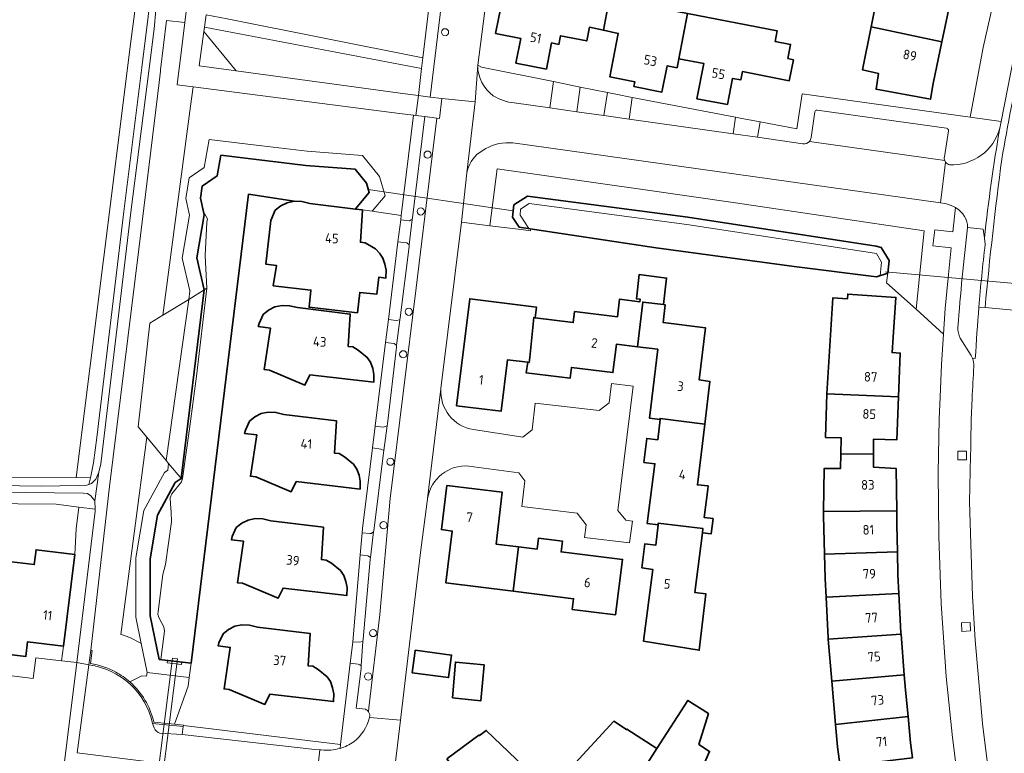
# Model space of a CAD drawing. Extents: x 150256 to 156914, y 461459 to 469481.
# Tile 484 of 656: x 154827 to 154964, y 466798 to 466900. Entities that reach past the tile are written whole.
import ezdxf
from ezdxf.enums import TextEntityAlignment as Align

# ---------------------------------------------------------------- set-up
doc = ezdxf.new("R2010")
doc.units = 0
doc.header["$LTSCALE"] = 0.75
for name, color, linetype, lineweight in [('B-RO-GK-BESCHOEIING-G', 251, 'GK-BESCHOEIING', 35), ('B-RO-GR-BEPLANTING_CULTUUR_BODEMBEDEKKER-GV', 251, 'CONTINUOUS', 18), ('B-RO-GR-BEPLANTING_CULTUUR_HEESTERS-GV', 251, 'CONTINUOUS', 18), ('B-RO-GR-GROENVOORZIENING-GV', 251, 'CONTINUOUS', 18), ('B-RO-IE-TERREINAFSCHEIDING_KUNSTMATIG_MUUR-GV', 251, 'CONTINUOUS', 18), ('B-RO-KW-KUNSTWERK_DUIKER-G', 251, 'CONTINUOUS', 18), ('B-RO-KW-KUNSTWERK_DUIKER-GV', 251, 'CONTINUOUS', 18), ('B-RO-OG-BEBOUWING-GV', 6, 'CONTINUOUS', 35), ('B-RO-OG-BEBOUWING-T18', 1, 'CONTINUOUS', 18), ('B-RO-OG-TERREIN_CULTUURSCHEIDING-GV', 251, 'CONTINUOUS', 18), ('B-RO-OG-WATER-GV', 251, 'CONTINUOUS', 18), ('B-RO-OG-WATER_SLOOT-GV', 251, 'CONTINUOUS', 18), ('B-RO-VH-VERHARDING_ASFALT-GV', 251, 'CONTINUOUS', 18), ('B-RO-VH-VERHARDING_BETON-GV', 251, 'CONTINUOUS', 18), ('B-RO-VH-VERHARDING_BETONSTRAATSTEEN-GV', 251, 'CONTINUOUS', 18), ('B-RO-VH-VERHARDING_TEGEL-GV', 251, 'CONTINUOUS', 18)]:
    doc.layers.add(name, color=color, linetype=linetype, lineweight=lineweight)
doc.styles.add('NLCS-ISO-M200-T18', font='NLCS-ISO.ttf', dxfattribs={"height": 360})
doc.linetypes.add('GK-BESCHOEIING', pattern='A,30,-5,[1,NLCS.SHX,S=1,R=0,X=0,Y=0],-5', length=40)

msp = doc.modelspace()

# ---------------------------------------------------------------- linework, layer by layer
at = {"layer": 'B-RO-GK-BESCHOEIING-G'}
for points in [[(154852.373, 466862.692), (154851.308, 466867.183), (154852.349, 466873.172), (154851.828, 466875.516), (154852.089, 466877.209), (154854.172, 466878.641), (154854.693, 466881.506), (154866.542, 466880.073), (154873.443, 466879.552), (154875.006, 466877.599), (154875.396, 466876.297), (154873.456, 466874.004)], [(154858.526, 466876.076), (154850.519, 466810.569)], [(154864.919, 466875.097), (154858.526, 466876.076)], [(154852.373, 466862.692), (154849.147, 466836.344)], [(154846.055, 466811.091), (154844.797, 466817.183), (154844.797, 466825.125), (154845.839, 466831.245), (154848.313, 466835.802), (154849.147, 466836.344)], [(154846.055, 466811.091), (154850.519, 466810.569)]]:
    msp.add_lwpolyline(points, dxfattribs=at)
msp.add_lwpolyline([(154895.408, 466872.873), (154895.573, 466874.571), (154897.463, 466875.791), (154919.856, 466872.847), (154946.139, 466868.818), (154946.853, 466868.631), (154947.944, 466866.829), (154947.753, 466865.06), (154946.193, 466864.55), (154934.714, 466865.957), (154915.452, 466868.578), (154896.342, 466871.482)], close=True, dxfattribs=at)
at = {"layer": 'B-RO-GR-BEPLANTING_CULTUUR_BODEMBEDEKKER-GV'}
for points in [[(154871.325, 466798.673), (154871.392, 466799.209), (154849.46, 466801.891), (154849.44, 466801.727), (154849.303, 466800.607), (154867.819, 466798.536), (154868.497, 466798.48)], [(154868.497, 466798.48), (154868.702, 466798.463)]]:
    msp.add_lwpolyline(points, dxfattribs=at)
msp.add_lwpolyline([(154868.702, 466798.463, 0.1036745), (154871.325, 466798.673)], format="xyb", dxfattribs=at)
at = {"layer": 'B-RO-GR-BEPLANTING_CULTUUR_HEESTERS-GV'}
for points in [[(154848.214, 466802.062), (154850.129, 466807.378), (154850.276, 466808.584), (154844.388, 466809.272), (154844.284, 466808.763), (154843.633, 466808.815), (154841.977, 466807.958)], [(154845.322, 466802.354), (154848.214, 466802.062)]]:
    msp.add_lwpolyline(points, dxfattribs=at)
msp.add_lwpolyline([(154841.977, 466807.958, -0.1564895), (154845.322, 466802.354)], format="xyb", dxfattribs=at)
at = {"layer": 'B-RO-GR-GROENVOORZIENING-GV'}
for points in [[(154885.975, 466899.186, 0.412), (154885.475, 466898.686)], [(154886.475, 466898.686, 0.416), (154885.975, 466899.186)], [(154885.475, 466898.686, 0.416), (154885.975, 466898.186)], [(154885.975, 466898.186, 0.416), (154886.475, 466898.686)], [(154883.538, 466882.095, 0.416), (154883.038, 466881.595)], [(154883.038, 466881.595, 0.412), (154883.538, 466881.095)], [(154884.038, 466881.595, 0.416), (154883.538, 466882.095)], [(154883.538, 466881.095, 0.416), (154884.038, 466881.595)], [(154882.585, 466874.164, 0.416), (154882.085, 466873.664)], [(154882.085, 466873.664, 0.416), (154882.585, 466873.164)], [(154883.085, 466873.664, 0.416), (154882.585, 466874.164)], [(154882.585, 466873.164, 0.412), (154883.085, 466873.664)], [(154880.903, 466860.15, 0.412), (154880.403, 466859.65)], [(154880.403, 466859.65, 0.416), (154880.903, 466859.15)], [(154881.403, 466859.65, 0.416), (154880.903, 466860.15)], [(154880.903, 466859.15, 0.416), (154881.403, 466859.65)], [(154880.139, 466854.21, 0.416), (154879.639, 466853.71)], [(154880.639, 466853.71, 0.416), (154880.139, 466854.21)], [(154879.639, 466853.71, 0.412), (154880.139, 466853.21)], [(154880.139, 466853.21, 0.416), (154880.639, 466853.71)], [(154878.345, 466839.206, 0.416), (154877.845, 466838.706)], [(154878.845, 466838.706, 0.412), (154878.345, 466839.206)], [(154877.845, 466838.706, 0.416), (154878.345, 466838.206)], [(154878.345, 466838.206, 0.416), (154878.845, 466838.706)], [(154877.39, 466830.348, 0.416), (154876.89, 466829.848)], [(154876.89, 466829.848, 0.416), (154877.39, 466829.348)], [(154877.89, 466829.848, 0.416), (154877.39, 466830.348)], [(154877.39, 466829.348, 0.416), (154877.89, 466829.848)], [(154875.935, 466815.281, 0.416), (154875.435, 466814.781)], [(154875.435, 466814.781, 0.416), (154875.935, 466814.281)], [(154876.435, 466814.781, 0.416), (154875.935, 466815.281)], [(154875.935, 466814.281, 0.416), (154876.435, 466814.781)], [(154875.244, 466809.215, 0.416), (154874.744, 466808.715)], [(154874.744, 466808.715, 0.416), (154875.244, 466808.215)], [(154875.744, 466808.715, 0.416), (154875.244, 466809.215)], [(154875.244, 466808.215, 0.412), (154875.744, 466808.715)]]:
    msp.add_lwpolyline(points, format="xyb", dxfattribs=at)
for points in [[(154957.533, 466838.969), (154958.733, 466838.968), (154958.734, 466840.168), (154957.534, 466840.169)], [(154959.312, 466815.068), (154959.263, 466816.267), (154958.064, 466816.218), (154958.113, 466815.019)]]:
    msp.add_lwpolyline(points, close=True, dxfattribs=at)
at = {"layer": 'B-RO-IE-TERREINAFSCHEIDING_KUNSTMATIG_MUUR-GV'}
for points in [[(154836.503, 466810.509), (154836.728, 466812.365), (154836.52, 466812.39), (154836.27, 466810.33)], [(154845.15, 466802.16), (154849.44, 466801.727), (154849.46, 466801.891), (154849.465, 466801.936), (154848.214, 466802.062), (154845.322, 466802.354)]]:
    msp.add_lwpolyline(points, dxfattribs=at)
for points in [[(154836.27, 466810.33, -0.3166012), (154845.15, 466802.16)], [(154840.013, 466809.331, 0.0871196), (154836.503, 466810.509)], [(154841.977, 466807.958, 0.0566134), (154840.013, 466809.331)], [(154845.322, 466802.354, 0.1564895), (154841.977, 466807.958)]]:
    msp.add_lwpolyline(points, format="xyb", dxfattribs=at)
msp.add_lwpolyline([(154847.214, 466810.955), (154847.17, 466810.63), (154849.21, 466810.39), (154849.243, 466810.718), (154848.249, 466810.818), (154847.33, 466810.942)], close=True, dxfattribs=at)
at = {"layer": 'B-RO-KW-KUNSTWERK_DUIKER-G'}
for points in [[(154875.266, 466876.732), (154895.491, 466873.723)], [(154947.462, 466865.247), (154972.732, 466862.949)]]:
    msp.add_lwpolyline(points, dxfattribs=at)
at = {"layer": 'B-RO-KW-KUNSTWERK_DUIKER-GV'}
msp.add_lwpolyline([(154847.938, 466811.28), (154844.627, 466785.099), (154845.322, 466785.011), (154848.633, 466811.192)], close=True, dxfattribs=at)
at = {"layer": 'B-RO-OG-BEBOUWING-GV'}
for points in [[(154918.611, 466894.985), (154919.825, 466901.3), (154912.74, 466902.663), (154913.423, 466906.148), (154911.961, 466906.435), (154912.7, 466910.207), (154910.243, 466910.497), (154908.929, 466903.478), (154908.083, 466898.96), (154910.152, 466898.519), (154908.986, 466892.459), (154912.461, 466891.778), (154912.33, 466891.119), (154916.254, 466890.341), (154916.979, 466894), (154918.37, 466893.73)], [(154955.319, 466897.334), (154956.562, 466903.316), (154953.138, 466904.091), (154953.566, 466906.158), (154947.194, 466907.574), (154946.77, 466905.533), (154946.672, 466905.555), (154945.453, 466899.428)], [(154908.929, 466903.478), (154903.355, 466904.484), (154895.93, 466905.937), (154895.134, 466901.869), (154893.744, 466902.141), (154893.037, 466898.525), (154896.544, 466897.83), (154895.854, 466894.376), (154900.117, 466893.544), (154900.831, 466897.191), (154901.858, 466896.99), (154902.095, 466898.201), (154905.746, 466897.487), (154906.116, 466899.379), (154908.083, 466898.96)], [(154919.825, 466901.3), (154918.611, 466894.985), (154922.099, 466894.305), (154921.131, 466889.389), (154925.375, 466888.611), (154926.074, 466892.244), (154927.248, 466892.018), (154927.472, 466893.185), (154934.026, 466891.924), (154934.589, 466894.85), (154933.819, 466894.998), (154934.203, 466896.993), (154932.035, 466897.411), (154932.321, 466898.896)], [(154955.319, 466897.334), (154945.453, 466899.428), (154944.259, 466893.43), (154946.491, 466892.911), (154946.133, 466890.721), (154953.724, 466889.329), (154954.111, 466891.525)], [(154873.455, 466873.994), (154867.092, 466874.776), (154865.972, 466875.045), (154864.919, 466875.097), (154863.919, 466874.884), (154863.044, 466874.428), (154862.285, 466873.825), (154861.639, 466872.411), (154860.97, 466866.295), (154862.428, 466866.127), (154861.999, 466863.278), (154867.262, 466862.668), (154866.986, 466860.284), (154873.736, 466859.502), (154874.067, 466862.362), (154876.451, 466862.086), (154876.728, 466864.47), (154877.721, 466864.355), (154877.738, 466865.457), (154877.58, 466866.276), (154877.268, 466867.147), (154876.818, 466867.83), (154876.247, 466868.421), (154874.82, 466869.297), (154874.151, 466869.363), (154874.437, 466873.868), (154874.437, 466873.873)], [(154898.548, 466858.802), (154898.356, 466858.826), (154897.79, 466853.246), (154897.703, 466852.568), (154897.508, 466852.593), (154897.316, 466851.114), (154903.419, 466850.357), (154903.61, 466851.881), (154909.399, 466851.159), (154909.908, 466855.128), (154912.831, 466854.76), (154913.576, 466861.008), (154916.446, 466860.65), (154916.9, 466864.36), (154913.09, 466864.875), (154912.684, 466861.469), (154913.224, 466861.388), (154913.18, 466861.057), (154910.328, 466861.414), (154910.033, 466858.924), (154904.051, 466859.667), (154903.86, 466858.143)], [(154939.284, 466848.17), (154949.277, 466847.759), (154949.508, 466853.886), (154948.37, 466853.944), (154948.519, 466856.085), (154948.906, 466861.664), (154942.176, 466862.13), (154942.128, 466861.441), (154940.089, 466861.582)], [(154898.548, 466858.802), (154898.734, 466860.314), (154889.418, 466861.465), (154887.594, 466846.522), (154893.808, 466845.791), (154894.698, 466852.955), (154897.508, 466852.593), (154897.703, 466852.568), (154897.79, 466853.246), (154898.356, 466858.826)], [(154922.224, 466843.961), (154922.953, 466849.928), (154921.447, 466850.128), (154922.325, 466857.421), (154916.41, 466858.166), (154916.715, 466860.616), (154916.446, 466860.65), (154913.576, 466861.008), (154912.831, 466854.76), (154915.652, 466854.405), (154914.51, 466844.797), (154915.984, 466844.582), (154915.998, 466844.754)], [(154863.221, 466860.548), (154862.221, 466860.335), (154861.346, 466859.879), (154860.587, 466859.276), (154860.014, 466858.021), (154859.91, 466857.576), (154861.603, 466857.379), (154860.73, 466851.578), (154861.454, 466851.494), (154866.425, 466849.413), (154867.12, 466850.838), (154876.023, 466849.806), (154876.04, 466850.908), (154875.882, 466851.727), (154875.57, 466852.598), (154875.12, 466853.281), (154873.853, 466854.297), (154873.122, 466854.748), (154872.453, 466854.814), (154872.739, 466859.324), (154865.394, 466860.227), (154864.274, 466860.496)], [(154941.21, 466839.831), (154945.774, 466839.771), (154945.787, 466841.879), (154949.052, 466841.771), (154949.277, 466847.759), (154939.284, 466848.17), (154939.081, 466842.101), (154941.269, 466842.029)], [(154859.69, 466842.47), (154858.817, 466836.669), (154859.541, 466836.585), (154864.512, 466834.504), (154865.207, 466835.929), (154874.11, 466834.897), (154874.127, 466835.999), (154873.969, 466836.818), (154873.657, 466837.689), (154873.207, 466838.372), (154871.94, 466839.388), (154871.209, 466839.839), (154870.54, 466839.905), (154870.826, 466844.415), (154863.481, 466845.318), (154862.361, 466845.587), (154861.308, 466845.639), (154860.308, 466845.426), (154859.433, 466844.97), (154858.674, 466844.367), (154858.101, 466843.112), (154857.997, 466842.667)], [(154915.984, 466844.582), (154915.66, 466841.779), (154914.127, 466841.965), (154913.725, 466838.599), (154915.257, 466838.413), (154914.206, 466830.071), (154915.697, 466829.886), (154915.728, 466830.145), (154921.965, 466829.36), (154921.893, 466828.779), (154923.115, 466828.627), (154923.379, 466830.761), (154922.157, 466830.912), (154922.647, 466834.875), (154922.692, 466835.327), (154921.188, 466835.478), (154922.224, 466843.961), (154915.998, 466844.754)], [(154945.774, 466839.771), (154941.21, 466839.831), (154941.155, 466837.749), (154938.887, 466837.749), (154938.79, 466831.777), (154949.022, 466831.829), (154948.955, 466837.748), (154945.763, 466837.956)], [(154895.487, 466820.626), (154896.213, 466826.835), (154893.089, 466827.215), (154893.96, 466834.436), (154886.226, 466835.372), (154885.461, 466829.219), (154886.985, 466829.028), (154886.074, 466821.796)], [(154857.601, 466830.11), (154856.842, 466829.507), (154856.269, 466828.252), (154856.165, 466827.807), (154857.858, 466827.61), (154856.985, 466821.809), (154857.709, 466821.725), (154862.68, 466819.644), (154863.375, 466821.069), (154872.278, 466820.037), (154872.295, 466821.139), (154872.137, 466821.958), (154871.825, 466822.829), (154871.375, 466823.512), (154870.108, 466824.528), (154869.377, 466824.979), (154868.708, 466825.045), (154868.994, 466829.555), (154861.649, 466830.458), (154860.529, 466830.727), (154859.476, 466830.779), (154858.476, 466830.566)], [(154938.931, 466825.79), (154949.125, 466826.134), (154949.044, 466829.892), (154949.022, 466831.829), (154938.79, 466831.777), (154938.78, 466831.158)], [(154921.965, 466829.36), (154915.728, 466830.145), (154915.697, 466829.886), (154915.374, 466827.04), (154913.85, 466827.23), (154913.443, 466823.873), (154914.958, 466823.678), (154913.691, 466813.628), (154921.452, 466812.389), (154922.379, 466820.244), (154920.86, 466820.425), (154921.893, 466828.779)], [(154896.213, 466826.835), (154895.487, 466820.626), (154903.913, 466819.578), (154903.727, 466818.068), (154909.771, 466817.336), (154910.747, 466825.057), (154902.163, 466826.114), (154902.349, 466827.625), (154899.006, 466828.028), (154898.819, 466826.518)], [(154823.854, 466824.933), (154822.578, 466814.199), (154822.295, 466814.235), (154822.032, 466812.15), (154827.448, 466811.488), (154827.702, 466813.569), (154832.717, 466812.953), (154834.301, 466825.742), (154828.901, 466826.424), (154828.638, 466824.338)], [(154938.931, 466825.79), (154939.026, 466822.385), (154939.153, 466819.786), (154949.328, 466820.284), (154949.194, 466822.904), (154949.125, 466826.134)], [(154939.446, 466813.922), (154949.621, 466814.645), (154949.607, 466814.829), (154949.328, 466820.284), (154939.153, 466819.786), (154939.429, 466814.121)], [(154859.793, 466815.623), (154858.673, 466815.892), (154857.62, 466815.944), (154856.62, 466815.731), (154855.745, 466815.275), (154854.986, 466814.672), (154854.413, 466813.417), (154854.309, 466812.972), (154856.002, 466812.775), (154855.129, 466806.974), (154855.853, 466806.89), (154860.824, 466804.809), (154861.519, 466806.234), (154870.422, 466805.202), (154870.439, 466806.304), (154870.281, 466807.123), (154869.969, 466807.994), (154869.519, 466808.677), (154868.252, 466809.693), (154867.521, 466810.144), (154866.852, 466810.21), (154867.138, 466814.72)], [(154950.068, 466808.927), (154949.621, 466814.645), (154939.446, 466813.922), (154939.958, 466808.054)], [(154881.762, 466811.949), (154881.402, 466809.241), (154886.476, 466808.566), (154886.849, 466811.376), (154886.894, 466811.713), (154881.821, 466812.388)], [(154887.017, 466805.746), (154890.965, 466805.31), (154891.452, 466810.337), (154887.425, 466810.716)], [(154940.484, 466802.01), (154950.593, 466803.11), (154950.232, 466806.82), (154950.068, 466808.927), (154939.958, 466808.054)], [(154908.625, 466787.809), (154913.371, 466784.709), (154915.656, 466788.208), (154917.875, 466786.759), (154921.364, 466794.734), (154922.904, 466798.255), (154921.417, 466799.226), (154922.74, 466803.535), (154919.869, 466805.373), (154915.556, 466798.635)], [(154950.593, 466803.11), (154940.484, 466802.01), (154940.757, 466798.877), (154941.111, 466796.153), (154951.208, 466797.347), (154950.949, 466799.456)], [(154908.625, 466787.809), (154915.556, 466798.635), (154911.353, 466801.38), (154911.304, 466801.305), (154909.529, 466802.464), (154903.637, 466796.059), (154906.609, 466794.117), (154904.324, 466790.618)], [(154886.243, 466797.23), (154893.995, 466786.974), (154898.361, 466790.207), (154895.873, 466793.566), (154898.003, 466795.143), (154891.736, 466801.185), (154890.763, 466800.464), (154890.709, 466800.537)]]:
    msp.add_lwpolyline(points, close=True, dxfattribs=at)
at = {"layer": 'B-RO-OG-TERREIN_CULTUURSCHEIDING-GV'}
for points in [[(154834.485, 466836.49), (154836.478, 466836.476), (154836.927, 466838.566), (154837.376, 466842.104), (154841.126, 466873.667), (154843.661, 466893.741), (154845.422, 466908.066), (154845.64, 466909.559), (154848.617, 466934.373), (154838.167, 466949.924), (154822.902, 466955.637), (154821.082, 466954.183), (154836.865, 466948.276), (154846.848, 466933.42), (154842.123, 466897.391)], [(154882.247, 466889.846), (154882.7, 466893.625), (154852.409, 466899.401), (154852.324, 466898.78), (154856.84, 466893.3), (154880.402, 466890.075)], [(154846.6, 466859.174), (154850.196, 466861.365), (154850.344, 466862.579), (154849.267, 466867.121), (154850.311, 466873.124), (154849.794, 466875.449), (154850.244, 466878.368), (154852.353, 466879.818), (154853.062, 466883.715), (154860.402, 466882.84), (154866.739, 466882.064), (154874.461, 466881.481), (154876.81, 466878.545), (154877.623, 466875.833), (154875.8, 466873.678), (154879.858, 466873.115), (154881.584, 466887.091), (154879.624, 466887.327), (154850.815, 466891.069), (154850.459, 466888.377)], [(154850.196, 466861.365), (154846.6, 466859.174), (154844.754, 466858.049), (154843.147, 466843.567), (154844.346, 466842.123), (154847.034, 466838.888)], [(154836.277, 466835.542), (154836.478, 466836.476), (154834.485, 466836.49), (154785.192, 466836.681), (154786.677, 466836.451), (154789.097, 466835.979), (154789.862, 466835.887), (154829.658, 466835.286), (154834.754, 466835.366), (154835.991, 466835.453)], [(154834.857, 466832.377), (154837.142, 466832.079), (154837.107, 466833.267), (154836.513, 466833.929), (154836.055, 466834.253), (154835.518, 466834.339), (154806.979, 466834.642), (154801.669, 466834.615), (154791.365, 466834.721), (154789.378, 466834.821), (154785.599, 466835.569), (154784.321, 466835.747), (154781.683, 466835.697), (154778.553, 466835.828), (154778.19, 466833.262), (154831.689, 466832.79)], [(154837.142, 466832.079), (154834.857, 466832.377), (154834.471, 466829.329), (154834.301, 466825.742), (154832.717, 466812.953), (154832.461, 466810.878), (154832.472, 466810.877), (154834.59, 466810.683), (154837.151, 466831.779)]]:
    msp.add_lwpolyline(points, close=True, dxfattribs=at)
for points in [[(154845.422, 466908.066), (154843.661, 466893.741), (154841.126, 466873.667), (154837.376, 466842.104), (154836.927, 466838.566), (154836.478, 466836.476), (154836.277, 466835.542), (154836.631, 466835.652), (154837.235, 466836.283), (154837.668, 466837.254), (154837.914, 466838.398), (154842.119, 466873.545), (154844.653, 466893.616), (154845.352, 466899.154), (154845.589, 466901.784)], [(154848.584, 466891.359), (154848.778, 466892.946), (154848.86, 466893.62), (154848.948, 466894.341), (154849.644, 466900.034), (154847.098, 466900.341), (154846.265, 466893.425), (154846.245, 466893.256), (154846.056, 466891.687), (154843.253, 466868.41), (154839.124, 466835.226), (154836.52, 466812.39), (154836.728, 466812.365), (154836.503, 466810.509)], [(154840.707, 466814.585), (154844.346, 466842.123), (154843.147, 466843.567), (154844.754, 466858.049), (154846.6, 466859.174), (154850.459, 466888.377), (154850.815, 466891.069), (154848.584, 466891.359)], [(154955.714, 466874.758), (154955.11, 466874.852), (154895.43, 466883.231)], [(154891.67, 466882.433), (154890.75, 466881.859)], [(154888.269, 466872.162), (154892.239, 466871.671), (154893.228, 466879.63), (154913.917, 466876.671), (154926.522, 466874.86), (154952.864, 466870.93), (154951.709, 466859.996), (154955.55, 466856.517), (154955.783, 466860.101), (154956.245, 466864.858), (154956.637, 466868.595), (154954.051, 466868.854), (154954.326, 466871.098), (154956.871, 466870.824), (154957.225, 466874.203)], [(154889.033, 466879.047), (154888.269, 466872.162)], [(154843.555, 466813.307), (154842.797, 466816.979), (154842.797, 466825.294), (154843.923, 466831.908), (154846.798, 466837.202), (154847.275, 466837.513), (154847.391, 466838.458), (154847.034, 466838.888), (154844.346, 466842.123), (154840.707, 466814.585)], [(154841.977, 466807.958), (154843.633, 466808.815), (154844.284, 466808.763), (154844.388, 466809.272), (154843.555, 466813.307)], [(154849.303, 466800.607), (154849.44, 466801.727), (154845.15, 466802.16), (154845.385, 466801.528)], [(154846.183, 466800.807), (154849.303, 466800.607)]]:
    msp.add_lwpolyline(points, dxfattribs=at)
for points in [[(154895.43, 466883.231, 0.1574661), (154891.67, 466882.433)], [(154890.75, 466881.859, 0.1988978), (154889.033, 466879.047)], [(154957.225, 466874.203, 0.0959074), (154955.714, 466874.758)], [(154840.707, 466814.585, -0.0737052), (154843.555, 466813.307)], [(154843.555, 466813.307, 0.0737052), (154840.707, 466814.585)], [(154836.503, 466810.509, -0.0871196), (154840.013, 466809.331)], [(154840.013, 466809.331, -0.0566134), (154841.977, 466807.958)], [(154845.385, 466801.528, 0.2402399), (154846.183, 466800.807)]]:
    msp.add_lwpolyline(points, format="xyb", dxfattribs=at)
at = {"layer": 'B-RO-OG-WATER-GV'}
for points in [[(154873.455, 466873.994), (154875.396, 466876.297), (154875.006, 466877.599), (154873.443, 466879.552), (154866.542, 466880.073), (154854.693, 466881.506), (154854.172, 466878.641), (154852.089, 466877.209), (154851.828, 466875.516), (154852.232, 466873.697), (154852.806, 466872.637), (154852.736, 466872.184), (154852.477, 466867.458), (154852.738, 466862.953), (154852.739, 466862.932), (154851.274, 466850.65), (154850.299, 466843.303), (154849.345, 466836.344), (154849.296, 466836.218), (154849.171, 466835.894), (154847.842, 466834.242), (154847.588, 466833.685), (154847.673, 466832.792), (154847.769, 466831.705), (154847.816, 466830.301), (154846.957, 466824.353), (154846.606, 466822.96), (154845.921, 466817.785), (154845.887, 466817.427), (154846.003, 466816.952), (154846.44, 466816.144), (154846.739, 466815.654), (154846.801, 466815.041), (154846.286, 466811.064), (154847.214, 466810.955), (154847.33, 466810.942), (154848.249, 466810.818), (154849.243, 466810.718), (154850.519, 466810.569), (154858.526, 466876.076), (154864.919, 466875.097), (154865.972, 466875.045), (154867.092, 466874.776)], [(154897.683, 466871.279), (154896.438, 466873.134), (154896.521, 466873.993), (154897.697, 466874.752), (154919.709, 466871.858), (154945.937, 466867.838), (154946.207, 466867.767), (154946.914, 466866.6), (154946.712, 466864.719), (154947.754, 466865.06), (154947.944, 466866.829), (154946.853, 466868.631), (154946.139, 466868.818), (154919.856, 466872.847), (154897.463, 466875.791), (154895.573, 466874.571), (154895.408, 466872.873), (154896.342, 466871.482)], [(154897.931, 466871.241), (154915.452, 466868.578), (154932.831, 466866.213), (154934.714, 466865.957), (154946.193, 466864.55), (154946.712, 466864.719), (154946.914, 466866.6), (154946.207, 466867.767), (154945.937, 466867.838), (154919.709, 466871.858), (154897.697, 466874.752), (154896.521, 466873.993), (154896.438, 466873.134), (154897.683, 466871.279)]]:
    msp.add_lwpolyline(points, close=True, dxfattribs=at)
at = {"layer": 'B-RO-OG-WATER_SLOOT-GV'}
for points in [[(154852.232, 466873.697), (154851.828, 466875.516), (154852.089, 466877.209), (154854.172, 466878.641), (154854.693, 466881.506), (154866.542, 466880.073), (154873.443, 466879.552), (154875.006, 466877.599), (154875.396, 466876.297), (154873.455, 466873.994), (154874.437, 466873.873), (154874.437, 466873.868), (154875.8, 466873.678), (154877.623, 466875.833), (154876.81, 466878.545), (154874.461, 466881.481), (154866.739, 466882.064), (154860.402, 466882.84), (154853.062, 466883.715), (154852.353, 466879.818), (154850.244, 466878.368), (154849.794, 466875.449), (154850.311, 466873.124), (154849.267, 466867.121), (154850.344, 466862.579), (154850.196, 466861.365), (154852.738, 466862.953), (154852.477, 466867.458), (154852.736, 466872.184), (154852.806, 466872.637)], [(154892.239, 466871.671), (154896.575, 466871.134), (154897.889, 466870.972), (154897.931, 466871.241), (154897.683, 466871.279), (154896.342, 466871.482), (154895.408, 466872.873), (154895.573, 466874.571), (154897.463, 466875.791), (154919.856, 466872.847), (154946.139, 466868.818), (154946.853, 466868.631), (154947.944, 466866.829), (154947.754, 466865.06), (154947.679, 466864.368), (154947.608, 466863.713), (154951.709, 466859.996), (154952.864, 466870.93), (154926.522, 466874.86), (154913.917, 466876.671), (154893.228, 466879.63)], [(154849.296, 466836.218), (154849.345, 466836.344), (154850.299, 466843.303), (154851.274, 466850.65), (154852.739, 466862.932), (154852.738, 466862.953), (154850.196, 466861.365), (154847.034, 466838.888), (154847.391, 466838.458)], [(154847.214, 466810.955), (154846.286, 466811.064), (154846.801, 466815.041), (154846.739, 466815.654), (154846.44, 466816.144), (154846.003, 466816.952), (154845.887, 466817.427), (154845.921, 466817.785), (154846.606, 466822.96), (154846.957, 466824.353), (154847.816, 466830.301), (154847.769, 466831.705), (154847.673, 466832.792), (154847.588, 466833.685), (154847.842, 466834.242), (154849.171, 466835.894), (154849.296, 466836.218), (154847.391, 466838.458), (154847.275, 466837.513), (154846.798, 466837.202), (154843.923, 466831.908), (154842.797, 466825.294), (154842.797, 466816.979), (154843.555, 466813.307), (154844.388, 466809.272), (154850.276, 466808.584), (154850.519, 466810.569), (154849.243, 466810.718), (154849.21, 466810.39), (154847.17, 466810.63)]]:
    msp.add_lwpolyline(points, close=True, dxfattribs=at)
at = {"layer": 'B-RO-VH-VERHARDING_ASFALT-GV'}
for points in [[(154849.833, 466901.581), (154849.644, 466900.034), (154848.948, 466894.341), (154848.86, 466893.62), (154848.778, 466892.946), (154848.584, 466891.359), (154850.815, 466891.069), (154879.624, 466887.327), (154881.584, 466887.091), (154881.905, 466887.053), (154882.247, 466889.846), (154880.402, 466890.075), (154856.84, 466893.3), (154851.672, 466894.008), (154852.324, 466898.78), (154852.409, 466899.401), (154852.644, 466901.118)], [(154966.423, 466895.27), (154965.419, 466895.466), (154963.588, 466886.199), (154963.409, 466885.292)], [(154955.841, 466880.522), (154955.11, 466874.852), (154955.714, 466874.758)], [(154958.918, 466871.425), (154961.062, 466871.168), (154961.26, 466869.912)], [(154961.26, 466869.912), (154961.263, 466869.889), (154961.357, 466869.077)], [(154960.483, 466860.285), (154961.348, 466860.228)], [(154966.779, 466859.773), (154965.807, 466859.845), (154961.348, 466860.228), (154960.483, 466860.285)], [(154961.348, 466860.228), (154965.807, 466859.845)], [(154959.987, 466853.132), (154959.583, 466853.15)], [(154959.334, 466839.529), (154959.163, 466833.122), (154959.591, 466819.92), (154959.955, 466813.794), (154960.977, 466802.159), (154962.016, 466793.929), (154962.85, 466787.863), (154963.483, 466783.636), (154965.159, 466774.353)]]:
    msp.add_lwpolyline(points, dxfattribs=at)
for points in [[(154963.694, 466880.982, -0.0108534), (154966.423, 466895.27)], [(154966.423, 466895.27, 0.0108534), (154963.694, 466880.982)], [(154963.409, 466885.292, -0.3510128), (154956.384, 466880.172)], [(154961.26, 466869.912, -0.0170935), (154963.409, 466885.292)], [(154963.409, 466885.292, 0.0170935), (154961.26, 466869.912)], [(154956.384, 466880.172, -0.1803383), (154955.841, 466880.522)], [(154961.348, 466860.228, -0.0104054), (154963.694, 466880.982)], [(154963.694, 466880.982, 0.0104054), (154961.348, 466860.228)], [(154955.714, 466874.758, -0.0959074), (154957.225, 466874.203)], [(154957.225, 466874.203, -0.0094976), (154957.348, 466874.126)], [(154957.348, 466874.126, -0.2517166), (154958.918, 466871.425)], [(154961.357, 466869.077, 0.0081763), (154960.483, 466860.285)], [(154960.483, 466860.285, 0.0067073), (154959.987, 466853.132)], [(154959.583, 466853.15, -0.0989784), (154959.782, 466852.028)], [(154959.782, 466852.028, 0.0051476), (154959.539, 466847.552)], [(154959.539, 466847.552, 0.0090961), (154959.334, 466839.529)]]:
    msp.add_lwpolyline(points, format="xyb", dxfattribs=at)
at = {"layer": 'B-RO-VH-VERHARDING_BETON-GV'}
for points in [[(154958.918, 466871.425, 0.0124141), (154957.561, 466857.488)], [(154960.483, 466860.285, -0.0081763), (154961.357, 466869.077)], [(154959.987, 466853.132, -0.0067073), (154960.483, 466860.285)], [(154957.561, 466857.488, 0.1393168), (154957.889, 466855.953)], [(154959.398, 466853.538, -0.0375065), (154959.583, 466853.15)]]:
    msp.add_lwpolyline(points, format="xyb", dxfattribs=at)
for points in [[(154961.357, 466869.077), (154961.263, 466869.889), (154961.26, 466869.912), (154961.062, 466871.168), (154958.918, 466871.425)], [(154957.889, 466855.953), (154959.398, 466853.538)], [(154959.583, 466853.15), (154959.987, 466853.132)]]:
    msp.add_lwpolyline(points, dxfattribs=at)
at = {"layer": 'B-RO-VH-VERHARDING_BETONSTRAATSTEEN-GV'}
for points in [[(154883.904, 466889.64), (154885.514, 466889.443), (154890.163, 466888.954), (154890.528, 466894.071), (154892.956, 466912.916), (154894.707, 466924.832), (154895.28, 466927.752), (154895.963, 466930.686), (154896.017, 466930.851), (154900.751, 466945.172), (154900.9, 466945.623), (154900.911, 466945.649), (154902.42, 466949.267), (154904.174, 466952.887), (154906.511, 466957.181), (154909.881, 466962.605), (154912.575, 466966.489), (154915.679, 466970.434), (154918.935, 466974.145), (154921.906, 466977.33), (154925.216, 466980.639)], [(154886.113, 466908.127), (154883.904, 466889.64)], [(154845.589, 466901.784), (154845.352, 466899.154), (154844.653, 466893.616), (154842.119, 466873.545), (154837.914, 466838.398), (154837.668, 466837.254), (154837.107, 466833.267), (154837.142, 466832.079), (154837.151, 466831.779), (154834.59, 466810.683), (154836.27, 466810.33), (154836.52, 466812.39), (154839.124, 466835.226), (154843.253, 466868.41), (154846.056, 466891.687), (154846.245, 466893.256), (154846.265, 466893.425), (154847.098, 466900.341), (154849.644, 466900.034), (154849.833, 466901.581)], [(154890.528, 466894.071), (154890.163, 466888.954), (154889.033, 466879.047)], [(154885.382, 466848.909), (154885.384, 466848.93), (154888.269, 466872.162), (154889.033, 466879.047), (154890.163, 466888.954), (154885.514, 466889.443), (154885.187, 466886.663), (154884.822, 466886.706), (154883.932, 466879.487), (154881.932, 466862.976), (154878.319, 466833.567), (154876.883, 466817.39), (154875.359, 466804.336), (154875.307, 466803.788)], [(154935.93, 466883.126), (154929.576, 466884.024), (154926.174, 466884.505), (154911.666, 466886.555), (154908.139, 466887.053), (154904.349, 466887.589), (154900.611, 466888.117), (154895.637, 466888.82)], [(154875.307, 466803.788), (154875.359, 466804.336), (154876.883, 466817.39), (154878.319, 466833.567), (154881.932, 466862.976), (154883.932, 466879.487), (154884.822, 466886.706), (154883.131, 466886.905), (154881.416, 466872.777), (154881.387, 466872.527), (154880.976, 466869.016), (154880.946, 466868.759), (154879.727, 466858.822), (154879.686, 466858.507), (154879.215, 466854.932), (154879.183, 466854.693), (154877.919, 466843.996), (154877.88, 466843.706)], [(154937.575, 466887.578), (154937.065, 466883.972)], [(154955.98, 466885.283), (154937.905, 466887.826)], [(154955.685, 466881.303), (154956.229, 466884.916)], [(154895.43, 466883.231), (154955.11, 466874.852), (154955.841, 466880.522)], [(154955.715, 466880.753), (154936.833, 466883.436)], [(154936.833, 466883.436), (154955.715, 466880.753)], [(154890.75, 466881.859), (154891.67, 466882.433)], [(154885.382, 466848.909), (154883.537, 466833.567)], [(154883.537, 466833.567), (154885.382, 466848.909)], [(154889.289, 466838.103), (154896.263, 466837.144), (154897.111, 466836.056), (154896.685, 466832.438), (154904.432, 466831.521), (154905.691, 466829.903), (154905.445, 466828.145), (154911.724, 466827.357), (154912.118, 466830.423), (154911.214, 466830.539), (154910.102, 466831.906), (154912.224, 466849.271), (154909.221, 466849.654), (154908.875, 466846.943), (154907.503, 466845.84), (154898.569, 466846.891), (154898.115, 466843.178), (154896.826, 466842.154), (154889.948, 466843.187)], [(154877.88, 466843.706), (154877.416, 466840.26), (154877.373, 466839.942), (154876.021, 466829.071), (154875.999, 466828.898), (154875.558, 466825.351), (154875.519, 466825.042), (154874.526, 466813.907), (154874.505, 466813.601), (154874.271, 466810.212), (154874.245, 466809.842), (154873.575, 466804.282), (154874.852, 466804.132)], [(154806.979, 466834.642), (154835.518, 466834.339), (154836.055, 466834.253), (154836.513, 466833.929), (154837.107, 466833.267), (154837.668, 466837.254), (154837.235, 466836.283), (154836.631, 466835.652), (154836.277, 466835.542), (154835.991, 466835.453), (154834.754, 466835.366), (154829.658, 466835.286), (154789.862, 466835.887)], [(154875.448, 466803.021), (154875.443, 466803.005), (154879.755, 466802.619), (154880.885, 466812.048), (154882.559, 466826.02), (154883.487, 466833.156)], [(154836.27, 466810.33), (154834.612, 466798.056), (154845.412, 466796.71)], [(154874.271, 466810.212), (154874.061, 466810.336), (154873.963, 466810.394), (154873.852, 466810.425), (154872.753, 466810.554), (154871.392, 466799.209), (154871.325, 466798.673)], [(154874.852, 466804.132), (154873.575, 466804.282), (154874.245, 466809.842), (154874.271, 466810.212)], [(154873.653, 466790.395), (154878.224, 466789.844), (154878.873, 466795.256), (154879.755, 466802.619), (154875.443, 466803.005)], [(154875.443, 466803.005), (154875.448, 466803.021)], [(154845.385, 466801.528), (154845.15, 466802.16)], [(154845.412, 466796.71), (154846.227, 466796.687), (154847.552, 466796.508), (154864.455, 466794.646), (154868.072, 466794.279), (154868.285, 466796.384), (154868.497, 466798.48), (154867.819, 466798.536), (154849.303, 466800.607), (154846.183, 466800.807)], [(154868.702, 466798.463), (154868.497, 466798.48), (154868.285, 466796.384), (154868.072, 466794.279), (154868.804, 466794.205)]]:
    msp.add_lwpolyline(points, dxfattribs=at)
for points in [[(154886.113, 466908.127), (154884.464, 466908.324), (154882.881, 466895.127), (154882.7, 466893.625), (154882.247, 466889.846), (154883.904, 466889.64)], [(154855.544, 466900.543), (154852.644, 466901.118), (154852.409, 466899.401), (154882.7, 466893.625), (154882.881, 466895.127)], [(154851.672, 466894.008), (154856.84, 466893.3), (154852.324, 466898.78)], [(154885.514, 466889.443), (154883.904, 466889.64), (154882.247, 466889.846), (154881.905, 466887.053), (154883.131, 466886.905), (154884.822, 466886.706), (154885.187, 466886.663)], [(154881.387, 466872.527), (154881.416, 466872.777), (154883.131, 466886.905), (154881.905, 466887.053), (154881.584, 466887.091), (154879.858, 466873.115), (154879.781, 466872.496), (154880.997, 466872.368), (154881.248, 466872.47)], [(154881.387, 466872.527), (154881.248, 466872.47), (154880.997, 466872.368), (154879.781, 466872.496), (154879.403, 466869.434), (154880.621, 466869.269), (154880.976, 466869.016)], [(154880.976, 466869.016), (154880.621, 466869.269), (154879.403, 466869.434), (154878.061, 466858.563), (154879.168, 466858.425), (154879.686, 466858.507), (154879.727, 466858.822), (154880.946, 466868.759)], [(154879.215, 466854.932), (154879.686, 466858.507), (154879.168, 466858.425), (154878.061, 466858.563), (154877.668, 466855.381), (154878.854, 466855.223)], [(154879.215, 466854.932), (154878.854, 466855.223), (154877.668, 466855.381), (154876.219, 466843.656), (154877.357, 466843.523), (154877.88, 466843.706), (154877.919, 466843.996), (154879.183, 466854.693)], [(154877.416, 466840.26), (154877.88, 466843.706), (154877.357, 466843.523), (154876.219, 466843.656), (154875.845, 466840.625), (154877.017, 466840.47)], [(154877.416, 466840.26), (154877.017, 466840.47), (154875.845, 466840.625), (154874.458, 466829.401), (154874.403, 466828.754), (154875.47, 466828.661), (154875.643, 466828.674), (154875.999, 466828.898), (154876.021, 466829.071), (154877.373, 466839.942)], [(154875.999, 466828.898), (154875.643, 466828.674), (154875.47, 466828.661), (154874.403, 466828.754), (154874.141, 466825.692), (154875.202, 466825.582), (154875.558, 466825.351)], [(154875.558, 466825.351), (154875.202, 466825.582), (154874.141, 466825.692), (154873.101, 466813.572), (154874.008, 466813.496), (154874.505, 466813.601), (154874.526, 466813.907), (154875.519, 466825.042)], [(154872.753, 466810.554), (154873.852, 466810.425), (154873.963, 466810.394), (154874.061, 466810.336), (154874.271, 466810.212), (154874.505, 466813.601), (154874.008, 466813.496), (154873.101, 466813.572), (154873.065, 466813.153)], [(154832.461, 466810.878), (154828.841, 466811.329), (154828.469, 466808.434), (154799.196, 466812.084), (154798.268, 466804.603), (154797.348, 466797.185), (154826.612, 466793.531), (154826.261, 466790.659), (154829.898, 466790.198), (154830.961, 466789.946), (154831.972, 466789.707), (154833.283, 466800.19), (154834.59, 466810.683), (154832.472, 466810.877)], [(154834.376, 466796.323), (154843.814, 466795.146), (154843.85, 466795.142), (154844.207, 466795.998), (154844.748, 466796.511), (154845.412, 466796.71), (154834.612, 466798.056), (154836.27, 466810.33), (154834.59, 466810.683), (154833.283, 466800.19), (154831.972, 466789.707), (154833.47, 466789.61)]]:
    msp.add_lwpolyline(points, close=True, dxfattribs=at)
for points in [[(154885.475, 466898.686, -0.412), (154885.975, 466899.186)], [(154885.975, 466899.186, -0.416), (154886.475, 466898.686)], [(154885.975, 466898.186, -0.416), (154885.475, 466898.686)], [(154886.475, 466898.686, -0.416), (154885.975, 466898.186)], [(154892.713, 466889.81, -0.2416202), (154890.528, 466894.071)], [(154895.637, 466888.82, -0.1155495), (154892.713, 466889.81)], [(154937.905, 466887.826, 0.4079504), (154937.575, 466887.578)], [(154956.229, 466884.916, 0.3670958), (154955.98, 466885.283)], [(154891.67, 466882.433, -0.1574661), (154895.43, 466883.231)], [(154936.833, 466883.436, -0.2679688), (154935.93, 466883.126)], [(154937.065, 466883.972, -0.1564728), (154936.833, 466883.436)], [(154883.038, 466881.595, -0.416), (154883.538, 466882.095)], [(154883.538, 466881.095, -0.412), (154883.038, 466881.595)], [(154883.538, 466882.095, -0.416), (154884.038, 466881.595)], [(154884.038, 466881.595, -0.416), (154883.538, 466881.095)], [(154889.033, 466879.047, -0.1988978), (154890.75, 466881.859)], [(154955.715, 466880.753, -0.1526699), (154955.685, 466881.303)], [(154955.841, 466880.522, -0.0697604), (154955.715, 466880.753)], [(154882.085, 466873.664, -0.416), (154882.585, 466874.164)], [(154882.585, 466873.164, -0.416), (154882.085, 466873.664)], [(154882.585, 466874.164, -0.416), (154883.085, 466873.664)], [(154883.085, 466873.664, -0.412), (154882.585, 466873.164)], [(154880.403, 466859.65, -0.412), (154880.903, 466860.15)], [(154880.903, 466859.15, -0.416), (154880.403, 466859.65)], [(154880.903, 466860.15, -0.416), (154881.403, 466859.65)], [(154881.403, 466859.65, -0.416), (154880.903, 466859.15)], [(154879.639, 466853.71, -0.416), (154880.139, 466854.21)], [(154880.139, 466854.21, -0.416), (154880.639, 466853.71)], [(154880.139, 466853.21, -0.412), (154879.639, 466853.71)], [(154880.639, 466853.71, -0.416), (154880.139, 466853.21)], [(154889.948, 466843.187, -0.3833683), (154885.382, 466848.909)], [(154877.845, 466838.706, -0.416), (154878.345, 466839.206)], [(154878.345, 466839.206, -0.412), (154878.845, 466838.706)], [(154878.345, 466838.206, -0.416), (154877.845, 466838.706)], [(154878.845, 466838.706, -0.416), (154878.345, 466838.206)], [(154883.537, 466833.567, -0.3919065), (154889.289, 466838.103)], [(154883.487, 466833.156, -0.0194725), (154883.537, 466833.567)], [(154876.89, 466829.848, -0.416), (154877.39, 466830.348)], [(154877.39, 466829.348, -0.416), (154876.89, 466829.848)], [(154877.39, 466830.348, -0.416), (154877.89, 466829.848)], [(154877.89, 466829.848, -0.416), (154877.39, 466829.348)], [(154875.435, 466814.781, -0.416), (154875.935, 466815.281)], [(154875.935, 466814.281, -0.416), (154875.435, 466814.781)], [(154875.935, 466815.281, -0.416), (154876.435, 466814.781)], [(154876.435, 466814.781, -0.416), (154875.935, 466814.281)], [(154845.15, 466802.16, 0.3166012), (154836.27, 466810.33)], [(154874.744, 466808.715, -0.416), (154875.244, 466809.215)], [(154875.244, 466808.215, -0.416), (154874.744, 466808.715)], [(154875.244, 466809.215, -0.416), (154875.744, 466808.715)], [(154875.744, 466808.715, -0.412), (154875.244, 466808.215)], [(154873.246, 466799.599, 0.1647272), (154875.443, 466803.005)], [(154875.443, 466803.005, -0.1647272), (154873.246, 466799.599)], [(154875.307, 466803.788, 0.158839), (154874.852, 466804.132)], [(154874.852, 466804.132, -0.158839), (154875.307, 466803.788)], [(154875.448, 466803.021, 0.2203233), (154875.307, 466803.788)], [(154875.307, 466803.788, -0.2203233), (154875.448, 466803.021)], [(154846.183, 466800.807, -0.2402399), (154845.385, 466801.528)], [(154871.325, 466798.673, 0.084109), (154873.246, 466799.599)], [(154873.246, 466799.599, -0.084109), (154871.325, 466798.673)], [(154871.325, 466798.673, -0.1036745), (154868.702, 466798.463)]]:
    msp.add_lwpolyline(points, format="xyb", dxfattribs=at)
at = {"layer": 'B-RO-VH-VERHARDING_TEGEL-GV'}
for points in [[(154966.554, 466919.138), (154963.443, 466907.14), (154961.064, 466896.537), (154959.248, 466886.807), (154963.588, 466886.199), (154965.419, 466895.466)], [(154901.124, 466891.788), (154891.04, 466893.823), (154890.528, 466894.071)], [(154895.637, 466888.82), (154900.611, 466888.117), (154901.124, 466891.788)], [(154959.248, 466886.807), (154935.834, 466890.088), (154935.081, 466885.195), (154929.959, 466886.155), (154929.576, 466884.024), (154935.93, 466883.126)], [(154937.065, 466883.972), (154937.575, 466887.578)], [(154937.905, 466887.826), (154955.98, 466885.283)], [(154963.409, 466885.292), (154963.588, 466886.199), (154959.248, 466886.807)], [(154956.229, 466884.916), (154955.685, 466881.303)], [(154957.225, 466874.203), (154956.871, 466870.824), (154954.326, 466871.098), (154954.051, 466868.854), (154956.637, 466868.595), (154956.245, 466864.858), (154955.783, 466860.101), (154955.55, 466856.517)], [(154955.55, 466856.517), (154955.275, 466852.277), (154955.075, 466847.714), (154954.942, 466844.687), (154954.788, 466837.093), (154954.913, 466828.245), (154955.204, 466818.914), (154955.94, 466808.707), (154956.792, 466800.176), (154958.35, 466787.982), (154959.77, 466779.172), (154961.386, 466770.979), (154964.371, 466758.178)], [(154959.398, 466853.538), (154957.889, 466855.953)], [(154965.159, 466774.353), (154963.483, 466783.636), (154962.85, 466787.863), (154962.016, 466793.929), (154960.977, 466802.159), (154959.955, 466813.794), (154959.591, 466819.92), (154959.163, 466833.122), (154959.334, 466839.529)]]:
    msp.add_lwpolyline(points, dxfattribs=at)
for points in [[(154890.528, 466894.071, 0.2416202), (154892.713, 466889.81)], [(154892.713, 466889.81, 0.1155495), (154895.637, 466888.82)], [(154937.575, 466887.578, -0.4079504), (154937.905, 466887.826)], [(154955.98, 466885.283, -0.3670958), (154956.229, 466884.916)], [(154956.384, 466880.172, 0.3510128), (154963.409, 466885.292)], [(154935.93, 466883.126, 0.2679688), (154936.833, 466883.436)], [(154936.833, 466883.436, 0.1564728), (154937.065, 466883.972)], [(154955.685, 466881.303, 0.1526699), (154955.715, 466880.753)], [(154955.715, 466880.753, 0.0697604), (154955.841, 466880.522)], [(154955.841, 466880.522, 0.1803383), (154956.384, 466880.172)], [(154957.348, 466874.126, 0.0094976), (154957.225, 466874.203)], [(154958.918, 466871.425, 0.2517166), (154957.348, 466874.126)], [(154957.561, 466857.488, -0.0124141), (154958.918, 466871.425)], [(154957.889, 466855.953, -0.1393168), (154957.561, 466857.488)], [(154959.583, 466853.15, 0.0375065), (154959.398, 466853.538)], [(154959.782, 466852.028, 0.0989784), (154959.583, 466853.15)], [(154959.539, 466847.552, -0.0051476), (154959.782, 466852.028)], [(154959.334, 466839.529, -0.0090961), (154959.539, 466847.552)]]:
    msp.add_lwpolyline(points, format="xyb", dxfattribs=at)
for points in [[(154904.839, 466891.038), (154901.124, 466891.788), (154900.611, 466888.117), (154904.349, 466887.589)], [(154908.643, 466890.27), (154904.839, 466891.038), (154904.349, 466887.589), (154908.139, 466887.053)], [(154912.105, 466889.59), (154909.802, 466890.036), (154908.643, 466890.27), (154908.139, 466887.053), (154911.666, 466886.555)], [(154926.505, 466886.807), (154912.105, 466889.59), (154911.666, 466886.555), (154926.174, 466884.505)], [(154929.959, 466886.155), (154927.186, 466886.675), (154926.505, 466886.807), (154926.174, 466884.505), (154929.576, 466884.024)], [(154957.533, 466838.969), (154957.534, 466840.169), (154958.734, 466840.168), (154958.733, 466838.968)], [(154959.312, 466815.068), (154958.113, 466815.019), (154958.064, 466816.218), (154959.263, 466816.267)]]:
    msp.add_lwpolyline(points, close=True, dxfattribs=at)

# ---------------------------------------------------------------- texts
at = {"layer": 'B-RO-OG-BEBOUWING-T18', "style": 'NLCS-ISO-M200-T18'}
for s, rotation, p in [('51', 348.9, (154898.637, 466897.908)), ('89', 348.2, (154950.847, 466895.478)), ('53', 348.8, (154914.636, 466894.74)), ('55', 349.6, (154924.131, 466892.906)), ('45', 356.4, (154870.178, 466869.908)), ('43', 356.4, (154868.486, 466855.467)), ('2', 352.9, (154906.822, 466855.292)), ('87', 357.8, (154945.38, 466850.556)), ('1', 353.3, (154891.03, 466850.145)), ('3', 353.1, (154918.84, 466849.25)), ('85', 357.8, (154945.184, 466845.368)), ('41', 356.4, (154866.615, 466841.208)), ('4', 352.8, (154919.1, 466836.913)), ('83', 0.6, (154944.98, 466835.483)), ('7', 353.1, (154889.388, 466830.96)), ('81', 1.3, (154945.058, 466829.209)), ('39', 353.4, (154864.735, 466824.938)), ('79', 1.2, (154945.19, 466823.061)), ('6', 353.1, (154905.851, 466821.84)), ('5', 352.9, (154916.98, 466821.639)), ('11', 353, (154830.508, 466817.254)), ('77', 2.9, (154945.495, 466816.921)), ('37', 356.4, (154862.891, 466810.954)), ('75', 4.5, (154945.857, 466811.473)), ('73', 5.6, (154946.35, 466805.41)), ('71', 5.6, (154946.916, 466799.605))]:
    msp.add_text(s, height=1.35, rotation=rotation, dxfattribs=at).set_placement(p, align=Align.MIDDLE)

doc.saveas('drawing.dxf')
